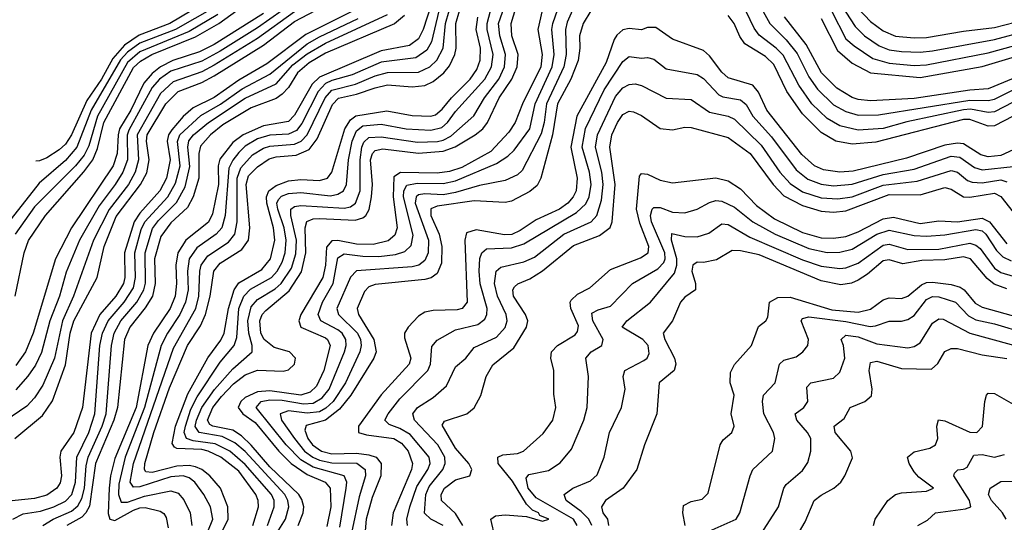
# Model space of a CAD drawing. Header units: inches. Extents: x 884549 to 1028252, y 526810 to 653624.
# Tile 330 of 656: x 892382 to 895562, y 635740 to 637362. Entities that reach past the tile are written whole.
import ezdxf

# ---------------------------------------------------------------- set-up
doc = ezdxf.new("R2010")
doc.units = ezdxf.units.IN
doc.header["$MEASUREMENT"] = 0
doc.layers.add('A8693', color=7, linetype='Continuous')

msp = doc.modelspace()

# ---------------------------------------------------------------- linework, layer by layer
at = {"layer": 'A8693', "color": 5}
for points, elevation in [([(893281.6, 635730), (893297.8, 635770), (893299.6, 635790), (893293.5, 635813.5), (893283.3, 635830), (893190, 635918.5), (893130, 635989.3), (893098.6, 636018.6), (893070, 636037.3), (893006.4, 636050), (892996, 636056), (892988.4, 636070), (893006, 636110), (893033.7, 636146.3), (893073.1, 636186.9), (893110, 636215.4), (893150, 636230.5), (893232.8, 636227.2), (893250, 636231.9), (893269.4, 636250), (893272.4, 636270), (893253.7, 636290), (893204.1, 636304.1), (893171.6, 636330), (893161.3, 636350), (893157.6, 636390), (893165.3, 636410), (893176.8, 636423.2), (893252.9, 636487.1), (893292, 636548), (893306.6, 636610), (893304.6, 636690), (893309.2, 636710.8), (893330, 636719.7), (893350, 636720.8), (893465.6, 636714.4), (893490, 636722.1), (893499.6, 636730), (893510.7, 636749.3), (893518.8, 636790), (893521.5, 636830), (893515.3, 636910), (893521.6, 636930), (893530, 636939.9), (893554.6, 636945.4), (893670, 636931.6), (893750, 636937.4), (893788.5, 636951.5), (893853.3, 636990), (893877.9, 637010), (893892.3, 637030), (893930, 637110), (893971.5, 637170), (893988.4, 637210), (893991.4, 637250), (893971.4, 637310), (893969.1, 637350), (894025.5, 637534.5)], 3620), ([(893203.4, 635690), (893240.6, 635750), (893251.6, 635790), (893248.2, 635810), (893238, 635830), (893110, 635968.9), (893076.7, 635996.7), (893036.4, 636016.4), (892962, 636030), (892949.3, 636049.3), (892953.1, 636070), (892970.1, 636110), (893011.2, 636168.8), (893070, 636235.3), (893132.4, 636290), (893132.9, 636310), (893122.4, 636350), (893118.8, 636390), (893130, 636435.6), (893150, 636458.9), (893206.8, 636493.2), (893226.4, 636510), (893260, 636560), (893273.7, 636606.3), (893276.1, 636650), (893257.7, 636730), (893258.1, 636750), (893270, 636759.3), (893290, 636762.5), (893430, 636753.6), (893450, 636758.4), (893466.1, 636770), (893481.6, 636810), (893481.8, 636910), (893487.3, 636950), (893493.7, 636966.3), (893510, 636981.6), (893550, 636983.9), (893666.8, 636966.8), (893731.6, 636968.4), (893750, 636972.6), (893774.3, 636985.7), (893848.3, 637051.7), (893883.6, 637110), (893929.5, 637170), (893948.1, 637210), (893950.6, 637250), (893932.4, 637310), (893928.5, 637350), (893977.5, 637490)], 3640), ([(894993.7, 637473.7), (895080.2, 637340.2), (895110.5, 637310), (895157.8, 637277.8), (895190, 637264.8), (895230, 637258.9), (895290, 637256.9), (895330, 637261.4), (895530, 637298.2), (895634.2, 637325.8)], 3660), ([(892366.9, 636010), (892455.8, 636084.2), (892488.4, 636131.6), (892530, 636248.6), (892545.5, 636350), (892556.9, 636390), (892632.1, 636530), (892654.7, 636630), (892693.8, 636726.2), (892772.6, 636830), (892792.4, 636867.6), (892800.5, 636910), (892791.4, 636970), (892794, 636990), (892853.9, 637090), (892894.5, 637130), (892970, 637159.5), (893010, 637180.4), (893170, 637280), (893270, 637355.6), (893450, 637451.3)], 3920), ([(892368.1, 636470), (892397, 636610), (892410.9, 636649.1), (892465.2, 636730), (892589.4, 636870.6), (892618.1, 636910), (892633.9, 636946.1), (892654.2, 637030), (892750, 637207.2), (892772.3, 637227.7), (892809.2, 637250), (892950, 637306.5), (893024.8, 637350), (893130, 637425.8)], 4020), ([(893010, 637435.1), (892866.7, 637350), (892768.4, 637311.6), (892720.6, 637279.4), (892683.5, 637236.5), (892646.4, 637170), (892599.1, 637100.9), (892550, 636990.5), (892530, 636960.3), (892510, 636941.4), (892470, 636916.4), (892446.5, 636906.5), (892434.4, 636905)], 4080), ([(893415.5, 635724.5), (893436.9, 635850), (893438.1, 635870), (893430, 635889.9), (893330, 635917.7), (893290, 635941.6), (893242.6, 635990), (893146.1, 636110), (893162.3, 636130), (893190, 636135), (893230, 636133.8), (893298.2, 636121.8), (893330, 636124.2), (893358.5, 636141.5), (893381.4, 636170), (893431.2, 636290), (893436.6, 636310), (893435.2, 636330), (893423.9, 636350), (893410, 636361.2), (893354.5, 636390), (893346, 636410), (893360.5, 636450), (893394.6, 636510), (893410, 636593.3), (893430, 636605.8), (893490, 636598.3), (893542.4, 636597.6), (893595.6, 636604.4), (893626, 636614), (893646.4, 636633.6), (893653.1, 636666.9), (893621.7, 636790), (893622.9, 636810), (893632.4, 636827.6), (893665.3, 636834.7), (893750, 636832.7), (893790, 636841.4), (893922, 636898), (893958.8, 636921.2), (893979, 636941), (894029.7, 637010), (894046.6, 637090), (894101.6, 637210), (894107.7, 637250), (894100.7, 637330), (894103.3, 637350), (894136.4, 637443.6)], 3560), ([(894760.5, 637430), (894804.2, 637350), (894857.2, 637297.2), (894893, 637253), (894930, 637177.2), (894957.9, 637137.9), (895010, 637086.8), (895050, 637065.5), (895090, 637053.7), (895155.1, 637055.1), (895450, 637102.2), (895510, 637101.1), (895530, 637105.6), (895590, 637135.8)], 3560), ([(893010, 637401.3), (892885.8, 637330), (892770, 637285.6), (892730, 637256.7), (892708.1, 637231.9), (892613.2, 637070), (892566.4, 636950), (892530, 636907.1), (892445.5, 636834.5), (892331.2, 636688.8)], 4060), ([(893270, 637419.5), (893150, 637335.4), (893030, 637260.7), (892970, 637228), (892870, 637195.9), (892834, 637170), (892810, 637143.4), (892734.4, 637005.6), (892729, 636989), (892730.1, 636910), (892714.8, 636870), (892690.8, 636830), (892639.2, 636760.8), (892575.6, 636650), (892532.8, 636547.2), (892510.4, 636470), (892479.6, 636390), (892452.3, 636287.7), (892433.2, 636246.8), (892409, 636211), (892370, 636167.3)], 3960), ([(893710.8, 637410), (893685, 637330), (893670, 637300.2), (893641, 637279), (893550, 637260.9), (893350, 637176.8), (893326.7, 637153.3), (893270, 637053.4), (893250, 637033.8), (893170, 637019.4), (893103.9, 636990), (893070, 636965.1), (893028.8, 636911.2), (893023.6, 636890), (893024.6, 636830), (893005.1, 636734.9), (892991.8, 636708.2), (892919, 636650), (892892.5, 636610), (892886.2, 636570), (892888.9, 636510), (892884.5, 636470), (892868.3, 636430), (892814.4, 636350), (892796.3, 636310), (892758.8, 636110), (892690, 635946.1), (892675.2, 635890), (892671, 635850), (892668.1, 635768.1), (892673.8, 635750), (892690, 635745.7), (892750, 635779.5), (892770, 635787), (892787.8, 635787.8), (892836.1, 635776.1), (892847.9, 635767.9), (892855.4, 635755.4), (892861.8, 635721.8)], 3780), ([(894167, 637393), (894150, 637354.1), (894144.6, 637330), (894147.2, 637250), (894139.6, 637210), (894083.4, 637090), (894075.8, 637030), (894066.3, 636993.7), (894005.3, 636874.7), (893990, 636860.7), (893950, 636843.4), (893867.2, 636827.2), (893790, 636803.7), (893750, 636796.9), (893690, 636799.9), (893670, 636796.5), (893662.5, 636790), (893659.6, 636770), (893701.8, 636650), (893701, 636610), (893690, 636584.8), (893671, 636570), (893650, 636564.1), (893470, 636551.8), (893450, 636531.5), (893406.2, 636430), (893412, 636410), (893473.3, 636350), (893482.8, 636330), (893485.4, 636310), (893480.9, 636290), (893434, 636190), (893394.5, 636130), (893371.2, 636108.8), (893350, 636096.9), (893310, 636091.9), (893250, 636100), (893223.8, 636090), (893227.5, 636070), (893269.3, 636010), (893302.3, 635970), (893328.9, 635950), (893350, 635940.6), (893390, 635932.2), (893470.4, 635930.4), (893497.4, 635910), (893499.3, 635890), (893477.9, 635822.1), (893453.9, 635706.1)], 3540), ([(895090, 637397.9), (895130, 637356.1), (895170, 637325.8), (895210, 637308.6), (895270, 637302.8), (895310, 637304.1), (895430, 637324.7), (895530, 637336.3), (895630, 637362.6)], 3680), ([(893459.6, 637390), (893306.3, 637313.7), (893180.8, 637219.2), (893090, 637166.4), (893010, 637111.1), (892942.6, 637077.4), (892910, 637049.8), (892873.2, 637006.8), (892862.8, 636990), (892858, 636970), (892868.1, 636910), (892856.5, 636850), (892835.3, 636810), (892770, 636737.6), (892752.1, 636710), (892721, 636610), (892721.6, 636530), (892717.7, 636510), (892693.2, 636470), (892641.3, 636410), (892613.2, 636350), (892585, 636110), (892557.4, 636030), (892515.5, 635970), (892512.3, 635950), (892517.3, 635890), (892512.7, 635867.3), (892502.3, 635850), (892470, 635828), (892430, 635817.1), (892314.6, 635805.4)], 3880), ([(893270, 637387.5), (893150, 637300.6), (893010, 637214.6), (892970, 637193.8), (892878.3, 637161.7), (892836.6, 637123.4), (892761.1, 636990), (892765.7, 636910), (892755.6, 636870), (892733.6, 636830), (892671.1, 636748.9), (892621, 636650), (892556.3, 636470), (892520.7, 636390), (892494.5, 636270), (892457, 636183), (892430, 636142), (892405.5, 636114.5), (892333.8, 636066.2)], 3940), ([(892360.6, 635750), (892393.1, 635766.9), (892450, 635776.2), (892493, 635790), (892530, 635808.2), (892550.6, 635830), (892562.3, 635870), (892567.2, 635950), (892605, 636030), (892624.4, 636090), (892640.8, 636310), (892649.8, 636350), (892668, 636390), (892719.9, 636450), (892750, 636496.9), (892756.4, 636530), (892754.4, 636610), (892774.9, 636685.1), (892785.9, 636710), (892860.2, 636790), (892885.6, 636834.4), (892900.4, 636890), (892891.6, 636968.4), (892899.4, 636990), (892967.3, 637052.7), (893031.2, 637088.8), (893101, 637139), (893190, 637185.6), (893310, 637283.6), (893350, 637306.9), (893474.9, 637365.1)], 3860), ([(893021.8, 637378.2), (892930, 637323.4), (892770, 637257.6), (892730, 637223.5), (892633.9, 637050), (892605, 636955), (892590, 636924.9), (892562.4, 636890), (892430, 636757.7), (892367.5, 636670)], 4040), ([(893170, 637381.9), (893010, 637281.6), (892962.4, 637257.6), (892877.2, 637230), (892837.2, 637210), (892810, 637188.6), (892782.9, 637157.1), (892741.1, 637070), (892705, 637010), (892699.8, 636990), (892697, 636930), (892684.3, 636890), (892549.4, 636690), (892497.4, 636590), (892425.4, 636350), (892401.3, 636290), (892370, 636246.1)], 3980), ([(892456.9, 635730), (892490.4, 635750), (892550, 635776.2), (892570, 635793), (892583, 635817), (892591.6, 635850), (892597.4, 635922.6), (892603.7, 635950), (892648.6, 636050), (892661.8, 636090), (892678.6, 636310), (892687.7, 636350), (892708.5, 636390), (892760.2, 636450), (892783.2, 636490), (892788.1, 636511.9), (892787.5, 636610), (892811.6, 636688.4), (892830, 636713.4), (892888.5, 636771.5), (892917.1, 636822.9), (892932.1, 636887.9), (892925.1, 636950), (892928.7, 636971.3), (892943.4, 636990), (892992.4, 637030), (893110, 637108.4), (893210, 637155), (893264.3, 637215.7), (893310, 637251.5), (893370, 637285.6), (893570, 637378.7)], 3840), ([(893624.4, 637375.6), (893592.1, 637347.9), (893370, 637253.6), (893316.9, 637223.1), (893279.3, 637190), (893250, 637142.5), (893230, 637121.1), (893210, 637107.6), (893130, 637077.8), (893037.7, 637022.3), (892997.9, 636990), (892966.3, 636953.7), (892960.7, 636930), (892960.6, 636850), (892942.8, 636790), (892923.8, 636756.2), (892870, 636706.4), (892837.6, 636662.4), (892817.9, 636590), (892819.9, 636510), (892810.7, 636470), (892787.9, 636432.1), (892737.6, 636370), (892721.2, 636330), (892698.4, 636110), (892686.5, 636070), (892627.3, 635930), (892607.5, 635792.5), (892596.3, 635770), (892583.3, 635756.7), (892534.2, 635730)], 3820), ([(893735.2, 637390), (893712.3, 637290), (893696.8, 637263.2), (893661.2, 637238.8), (893550, 637224.7), (893456.3, 637183.7), (893390, 637165.9), (893370, 637155.8), (893345.8, 637130), (893293.6, 637026.4), (893276.1, 637003.9), (893250, 636991.9), (893190, 636989), (893150, 636977.2), (893110, 636953.9), (893090, 636933.4), (893070, 636908.8), (893057.1, 636882.9), (893045.6, 636730), (893034.9, 636690), (893016.9, 636670), (892954.4, 636625.6), (892929.1, 636590), (892923.9, 636550), (892926, 636490), (892917.9, 636450), (892899.5, 636410), (892859.4, 636350), (892838.8, 636310), (892785.8, 636110), (892722.4, 635950), (892702.5, 635862.5), (892701.7, 635830), (892710, 635804.8), (892730, 635804.8), (892784.8, 635824.8), (892870, 635841.5), (892894, 635834), (892912.6, 635812.6), (892932.9, 635770), (892938.4, 635730)], 3760), ([(892990.2, 635710), (893005.6, 635750), (892997.9, 635790), (892976.6, 635830), (892947.8, 635870), (892930, 635883.4), (892910.4, 635890.4), (892870, 635887.2), (892770, 635854.2), (892750, 635853.3), (892739, 635870), (892749.5, 635930), (892878.4, 636301.6), (892950.5, 636430), (892960.6, 636470), (892963.6, 636550), (892968.3, 636570), (892990, 636599.5), (893056.1, 636643.9), (893077.2, 636670), (893084.7, 636710), (893084.9, 636850), (893096.3, 636883.7), (893134.2, 636925.8), (893170, 636947.6), (893190, 636953.3), (893270, 636960.6), (893290.8, 636970), (893310.8, 636990), (893368.6, 637110), (893390, 637134.5), (893466.7, 637153.3), (893530, 637180.4), (893570, 637191.8), (893670, 637192.7), (893706.9, 637210), (893729, 637231), (893749.6, 637270.4), (893757.6, 637350), (893769.1, 637390)], 3740), ([(893036.4, 635710), (893055.4, 635750), (893054.6, 635790), (893030.8, 635850), (892995.9, 635890), (892970.1, 635910.1), (892950, 635919.2), (892930, 635923), (892890, 635921.5), (892810, 635900.5), (892790, 635902.6), (892784.9, 635910), (892786.6, 635930), (892815.8, 636030), (892866.3, 636173.7), (892924.6, 636310), (892966.1, 636373.9), (892982.3, 636410), (892997, 636470), (893009, 636550), (893030, 636575.7), (893100.1, 636619.9), (893120.9, 636650), (893125.9, 636690), (893113.7, 636830), (893121.6, 636858.4), (893150, 636887.3), (893187.6, 636912.4), (893210, 636918.8), (893275.1, 636924.9), (893316.6, 636943.4), (893343.1, 636976.9), (893392.2, 637087.8), (893411.3, 637108.7), (893470, 637121.2), (893530, 637142.4), (893570, 637151.1), (893650, 637144.7), (893690, 637149.3), (893717.7, 637162.3), (893751.6, 637190), (893770, 637213.1), (893787.1, 637250), (893791.2, 637270), (893790.8, 637350), (893801.9, 637390)], 3720), ([(893135.6, 635730), (893153.1, 635790), (893152.2, 635810), (893145.2, 635830), (893090, 635904.6), (893032.2, 635950), (892990.7, 635970), (892970, 635975.1), (892890, 635978.3), (892882.1, 635982.1), (892874.2, 635994.2), (892885.8, 636050), (892925.1, 636154.9), (892989.3, 636270.7), (893031.8, 636328.2), (893042.6, 636350), (893056.8, 636430), (893075, 636490), (893090, 636513.1), (893164.1, 636555.9), (893192.6, 636590), (893205.7, 636650), (893201.6, 636690), (893180.4, 636770), (893179.2, 636790), (893186.7, 636810), (893210, 636826.3), (893250, 636841.6), (893290, 636845.7), (893350, 636842.9), (893376.2, 636850), (893390.2, 636869.8), (893432, 637010), (893450, 637038.9), (893468.1, 637051.9), (893567.8, 637067.8), (893650, 637052.4), (893709.5, 637050.5), (893724.7, 637055.3), (893746.9, 637073.1), (893776.5, 637110), (893836.6, 637170), (893858.6, 637201.4), (893869.2, 637230.8), (893869.8, 637270), (893856.7, 637330), (893861.2, 637370)], 3680), ([(893182.4, 635730), (893204, 635790), (893203.5, 635810), (893195.2, 635830), (893110, 635926.6), (893061.2, 635970), (893013.1, 635993.1), (892942.7, 636002.7), (892921.4, 636010), (892913.9, 636030), (892917.8, 636050), (892935, 636105), (892954.9, 636145.1), (893030, 636257.1), (893075.1, 636310), (893083.6, 636336.4), (893090.1, 636429.9), (893106.3, 636470), (893127.7, 636492.3), (893194.9, 636530), (893213.9, 636550), (893230, 636579.1), (893239, 636610), (893242.5, 636650), (893236.4, 636690), (893215.6, 636750), (893212.9, 636770), (893218.1, 636781.9), (893227.5, 636792.5), (893250, 636800.7), (893290, 636804.3), (893386.1, 636793.9), (893410, 636798.5), (893428.1, 636810), (893437.4, 636830), (893443.5, 636910), (893455.5, 636970), (893470, 637003.3), (893490, 637019), (893550, 637025.2), (893630, 637009.6), (893710, 637004.8), (893745.8, 637014.2), (893763.7, 637030), (893790, 637065.3), (893884.7, 637170), (893906.1, 637210), (893910.6, 637250), (893891.8, 637330), (893892.1, 637350), (893902.1, 637390)], 3660), ([(894068.9, 637391.1), (894055.6, 637330), (894069.8, 637250), (894064.8, 637210), (894005.8, 637090), (893982.6, 637030), (893961.5, 636998.5), (893903.1, 636936.9), (893810, 636885.1), (893770, 636872.3), (893730, 636866.1), (893611.8, 636868.2), (893590, 636854.2), (893588.6, 636790), (893601.5, 636690), (893593.9, 636666.1), (893572, 636648), (893523.2, 636636.8), (893470, 636637.5), (893410, 636648.9), (893390, 636648.4), (893372.7, 636627.3), (893369.6, 636570), (893360.8, 636530), (893290.2, 636410), (893283.7, 636390), (893290.4, 636370), (893370, 636335.2), (893376.6, 636330), (893384.4, 636310), (893364.6, 636230), (893340.8, 636179.3), (893320.5, 636159.5), (893290.2, 636149.8), (893190, 636164.3), (893150, 636160.7), (893110, 636142.3), (893096.4, 636130), (893087.6, 636110), (893103.2, 636090), (893142.1, 636062.1), (893219.4, 635970), (893258.9, 635930), (893310, 635894.3), (893368.6, 635870), (893384.4, 635850), (893386.8, 635790), (893373.5, 635726.5)], 3580), ([(894226.1, 637390), (894201.2, 637350), (894189.7, 637310), (894190.9, 637270), (894185.9, 637230), (894162.4, 637170), (894119.1, 637090), (894102.9, 636990), (894065.5, 636850), (894053.4, 636826.6), (894030, 636807.9), (893970, 636776.6), (893950, 636771.5), (893850, 636777.6), (893730, 636759.6), (893710, 636751.2), (893710.2, 636730), (893736.9, 636670), (893745.9, 636630), (893744.2, 636575.8), (893730, 636543.3), (893710.9, 636529.1), (893690, 636523.8), (893530, 636506.9), (893510, 636499.9), (893495.4, 636484.6), (893472.2, 636430), (893475.8, 636410), (893525.6, 636330), (893532.8, 636290), (893525.4, 636270), (893451.9, 636150), (893415.3, 636104.7), (893370, 636069.1), (893307.8, 636052.2), (893303.1, 636036.9), (893313.1, 636010), (893328.1, 635990), (893356.4, 635970), (893390, 635960.5), (893470, 635963.2), (893510, 635957.9), (893533.2, 635950), (893549.9, 635930), (893548.5, 635890), (893520.2, 635819.8), (893501.5, 635750), (893492.8, 635650)], 3520), ([(895590, 637050.7), (895530, 637019.3), (895510, 637018.5), (895450, 637039.5), (895430, 637039.5), (895147.1, 636967.1), (895070, 636959.9), (895017.8, 636970), (894970, 636997.6), (894910, 637057.7), (894859.7, 637130), (894817, 637217), (894790, 637243.3), (894723.8, 637283.8), (894707.8, 637307.8), (894689.7, 637350), (894670, 637375.1)], 3520), ([(895590, 637095.7), (895530, 637064), (895510, 637062.2), (895452.6, 637072.6), (895430, 637070.4), (895247.3, 637032.7), (895170, 637010.3), (895090, 637005.4), (895030, 637019.1), (894990, 637043), (894940.2, 637090), (894897.7, 637150), (894847, 637247), (894825.1, 637270), (894770, 637312.1), (894754.2, 637334.2), (894728.5, 637388.5)], 3540), ([(895590, 637171.7), (895510, 637138.6), (895450, 637134.3), (895270, 637107.3), (895130, 637100.4), (895090, 637104.1), (895070, 637110.6), (895020.6, 637140.6), (894970.9, 637190), (894921.9, 637281.9), (894851.5, 637371.5)], 3580), ([(894970, 637365.9), (895022.8, 637262.8), (895070, 637222), (895129.5, 637190), (895290, 637175.7), (895490, 637210.4), (895630, 637252.2)], 3620), ([(895003.2, 637390), (895050, 637300.4), (895076.9, 637276.9), (895137, 637237), (895190, 637221.2), (895270, 637214), (895310, 637215.9), (895510, 637254.8), (895670, 637298.6)], 3640), ([(895590, 636941.6), (895550, 636923.9), (895510, 636919.1), (895485.7, 636925.7), (895430, 636960.9), (895410, 636963.8), (895370, 636956.6), (895245.4, 636914.6), (895073.4, 636873.4), (895030, 636870.3), (894977.8, 636877.8), (894948.4, 636890), (894907.3, 636927.3), (894794.4, 637070), (894767.7, 637127.7), (894750, 637151), (894670, 637174.1), (894650, 637192.4), (894610, 637245.4), (894590, 637262.8), (894490, 637298.8), (894436.1, 637336.1), (894410, 637336.9), (894390, 637329.6), (894350, 637333.2), (894330, 637328.6), (894310, 637311.7), (894301.7, 637298.3), (894276.2, 637223.8), (894181.4, 637050), (894162.2, 636950), (894182.7, 636850), (894178.8, 636810), (894169.7, 636790), (894152.3, 636770), (894125.3, 636750), (894050, 636716.3), (893998.8, 636681.2), (893970.9, 636669.1), (893947.8, 636667.8), (893856.5, 636683.5), (893825.5, 636674.5), (893819.8, 636650), (893826.9, 636450), (893810.5, 636430), (893794.5, 636425.5), (893716.9, 636423.1), (893690, 636417.6), (893670, 636405.5), (893636.7, 636370), (893624.5, 636350), (893624.3, 636335.7), (893644.9, 636270), (893640.3, 636250), (893550, 636151.2), (893476, 636050), (893476.2, 636030), (893501.9, 636021.9), (893590.8, 636010.8), (893615.6, 635995.6), (893636.4, 635970), (893650.5, 635930), (893647.8, 635910), (893587.8, 635770), (893582.7, 635730)], 3480), ([(893634.5, 635730), (893632.3, 635750), (893641.6, 635790), (893664.7, 635855.3), (893699.7, 635910), (893707.6, 635930), (893704.2, 635950), (893643.2, 636023.2), (893610, 636043.1), (893575.3, 636055.3), (893561.6, 636070), (893571.8, 636090), (893610, 636138.5), (893700.3, 636230), (893709, 636250), (893713.2, 636306.8), (893730, 636327.9), (893790, 636361.3), (893862.1, 636377.9), (893884.1, 636395.9), (893890.9, 636410), (893891.3, 636430), (893869.1, 636509.1), (893865.4, 636550), (893868.6, 636591.4), (893875, 636610), (893890, 636621.9), (893970, 636626), (894010, 636638.4), (894180.7, 636739.3), (894210, 636767.2), (894220.8, 636790), (894227.4, 636830), (894222.7, 636870), (894199, 636950), (894209.8, 637010.2), (894270, 637135.1), (894330, 637227.3), (894350, 637242.8), (894390, 637237.6), (894410, 637239.8), (894430, 637234), (894470, 637202.8), (894570, 637184.9), (894590, 637172), (894639.7, 637119.7), (894653.2, 637113.2), (894710, 637103.5), (894728.4, 637088.4), (894750.1, 637050), (894810, 636984), (894890, 636876.8), (894927.4, 636847.4), (894970, 636831.5), (895010, 636826.2), (895070, 636831.5), (895170, 636862.6), (895270, 636879.9), (895390, 636921.5), (895418.2, 636918.2), (895465, 636885), (895490, 636877.6), (895590, 636887.9)], 3460), ([(893749.9, 635730), (893710, 635750.4), (893689.7, 635769.7), (893693.6, 635830), (893704.7, 635855.3), (893749.1, 635910), (893755.9, 635930), (893755, 635950), (893732, 635990), (893657.4, 636070), (893651.8, 636090), (893666.8, 636110), (893717.8, 636142.2), (893759.9, 636180.1), (893790, 636241.1), (893822.4, 636270), (893850, 636303.8), (893922.3, 636337.7), (893950, 636368.9), (893955.9, 636390), (893953.4, 636410), (893925.6, 636470), (893915.9, 636510), (893920.7, 636550), (893936.4, 636563.6), (894010, 636580.7), (894045, 636595), (894139.2, 636670), (894227.3, 636710), (894245.5, 636730), (894260.6, 636779.4), (894266.7, 636830), (894262.3, 636870), (894241.8, 636950), (894247.9, 636990), (894305.8, 637114.2), (894330, 637141.8), (894350, 637152.8), (894370, 637154.3), (894390, 637149.7), (894470, 637108.6), (894550, 637104.3), (894610, 637063.2), (894670, 637050.1), (894690, 637040.6), (894777, 636957), (894836.5, 636870), (894870, 636832.7), (894910, 636806.6), (894970, 636787.2), (895023.7, 636783.7), (895070, 636790), (895170, 636827.3), (895279.7, 636840.3), (895390, 636875.6), (895410, 636869.7), (895443.2, 636843.2), (895457.4, 636837.4), (895490, 636835.7), (895550, 636844.6), (895570, 636838.4)], 3440), ([(893813.2, 635730), (893790, 635767.9), (893744.3, 635810), (893743.3, 635830), (893754.2, 635850), (893790, 635876.8), (893836.2, 635890), (893842.7, 635910), (893833, 635930), (893790, 635978.9), (893746.8, 636053.2), (893753.8, 636066.2), (893825.7, 636090), (893850, 636109.2), (893871.3, 636148.7), (893888.4, 636210), (893910, 636247.8), (893977.4, 636302.6), (894018.6, 636370), (894022.9, 636390), (894015.2, 636410), (893976.9, 636470), (893974.4, 636490), (893980.2, 636499.8), (893990.6, 636509.4), (894030, 636525.1), (894070, 636551.2), (894170, 636633.6), (894254.4, 636665.6), (894288.8, 636691.2), (894295.3, 636710), (894305, 636830), (894288.1, 636950), (894294.3, 636990), (894312.7, 637030), (894330, 637055.9), (894350, 637066.2), (894364.4, 637064.4), (894390, 637052.3), (894450, 637010.6), (894490, 637006.6), (894530, 637014.9), (894550, 637013.8), (894670, 636981.4), (894740.9, 636930), (894814.9, 636830), (894850, 636793.9), (894910, 636761.8), (894970, 636743.5), (895010, 636740.3), (895050, 636744.8), (895190, 636797.9), (895290, 636796.2), (895370, 636819.9), (895390, 636814.6), (895430.3, 636790.3), (895450, 636789.2), (895530, 636802.1), (895550, 636791.7), (895590, 636740.8)], 3420), ([(893917.4, 635690), (893904, 635750), (893919, 635761), (893950, 635764.6), (894019.2, 635759.2), (894070, 635743.8), (894090.6, 635750), (894061.4, 635761.4), (894057.5, 635770), (894038.6, 635778.6), (894018.8, 635798.8), (893973.1, 635873.1), (893927.6, 635930), (893925.9, 635950), (893942.1, 635957.9), (893990, 635962), (894008.8, 635970), (894073, 636027), (894104, 636070), (894113.5, 636110), (894107, 636153), (894107, 636230), (894097.3, 636270), (894099.1, 636290), (894118.5, 636310), (894175.5, 636344.5), (894183.9, 636356.1), (894186.5, 636373.5), (894161.7, 636430), (894159.3, 636450), (894163, 636457), (894183.9, 636476.1), (894223, 636497), (894290, 636555.6), (894386.6, 636593.4), (894411.7, 636610), (894414, 636630), (894384.7, 636704.7), (894373.8, 636750), (894383.5, 636856.5), (894390, 636866), (894410, 636863.4), (894450, 636843.6), (894490, 636835.2), (894630, 636851.1), (894670, 636842.1), (894710, 636815.5), (894761.8, 636761.8), (894819.1, 636719.1), (894910, 636675.4), (894970, 636658.1), (895010, 636657), (895050, 636662.5), (895090, 636677.3), (895170, 636719.1), (895204.1, 636724.1), (895290, 636704.5), (895350, 636712.8), (895410, 636710), (895490, 636721.3), (895514.1, 636710), (895570, 636638.6)], 3380), ([(894182.1, 635730), (894171, 635750), (894050, 635818.4), (894024.2, 635850), (894017.8, 635882.2), (894026.1, 635893.9), (894090, 635907.1), (894128, 635932), (894163.8, 635976.2), (894204, 636070), (894214.6, 636110), (894219.4, 636210), (894209.9, 636270), (894227.3, 636290), (894262.3, 636310), (894266.8, 636330), (894232.5, 636390), (894230, 636414.3), (894250, 636425.7), (894290, 636437.1), (894360.5, 636510), (894442.5, 636557.5), (894461.8, 636578.2), (894466.8, 636590), (894465.7, 636610), (894422.7, 636710), (894418.7, 636730), (894424.5, 636750), (894430, 636755.8), (894450, 636756.2), (894490, 636741.2), (894530, 636738.7), (894570, 636750.1), (894610, 636772.4), (894630, 636777.9), (894650, 636776.6), (894690, 636757), (894749.9, 636709.9), (894821.3, 636670), (894930, 636623.1), (894990, 636610.5), (895030, 636611.6), (895070, 636620.9), (895150, 636669.8), (895190, 636682.6), (895270, 636665.6), (895310, 636663.8), (895370, 636667.1), (895470, 636684.5), (895490, 636680), (895501.9, 636670), (895536.7, 636616.7), (895556.5, 636596.5), (895584.2, 636584.2)], 3360), ([(894230, 635730), (894220.2, 635750), (894195, 635775), (894146.8, 635810), (894140.6, 635830), (894168, 635850), (894225.9, 635874.1), (894246.8, 635893.2), (894269.9, 635950), (894286.6, 636030), (894325.8, 636110), (894337.2, 636170), (894331.1, 636210), (894335.9, 636230), (894397.5, 636262.5), (894408, 636270), (894415.1, 636284.9), (894411.3, 636310), (894394.7, 636330), (894327.3, 636370), (894343, 636390), (894419, 636450), (894496.6, 636543.4), (894504.1, 636570), (894504.3, 636590), (894487.3, 636650), (894488.5, 636671.5), (894530, 636661.9), (894570, 636660.7), (894607.4, 636672.6), (894650, 636703), (894670, 636700.8), (894740.1, 636660.1), (894910, 636586.6), (894970, 636566.3), (895030, 636559.1), (895050, 636561.6), (895090, 636575.9), (895170, 636634.1), (895190, 636637.6), (895250, 636620.7), (895350, 636620.8), (895450, 636641.1), (895470, 636634.7), (895483.5, 636623.5), (895530, 636559.8), (895550, 636545.8), (895590, 636534.4)], 3340), ([(895570, 636493.5), (895528.7, 636508.7), (895506.7, 636526.7), (895452.7, 636590), (895430, 636597.1), (895370, 636586.5), (895295.5, 636584.5), (895234.2, 636574.2), (895190, 636587.2), (895170, 636583.8), (895119.7, 636540.3), (895090, 636521.2), (895068.2, 636511.8), (895033.4, 636506.6), (894970, 636519.6), (894770, 636603.5), (894710, 636616.2), (894683.3, 636616.7), (894632.7, 636587.3), (894590, 636578.4), (894570, 636579.1), (894555.8, 636570), (894552.3, 636550), (894564.3, 636510), (894564.8, 636490), (894530, 636466.7), (894516.2, 636450), (894490.4, 636389.6), (894460.5, 636350), (894465.5, 636330), (894496.6, 636270), (894500.7, 636250), (894495.4, 636230), (894447, 636190), (894439.3, 636090), (894399.3, 635990), (894374.9, 635910), (894330.9, 635850), (894274.1, 635810), (894260.5, 635790), (894265.6, 635770), (894280.1, 635750), (894283.5, 635730)], 3320), ([(894531.6, 635730), (894523.4, 635770), (894526, 635794), (894550, 635806.7), (894585.5, 635814.5), (894605.7, 635834.3), (894644.3, 635990), (894653.5, 636006.5), (894681.4, 636030), (894689.1, 636050), (894679.1, 636090), (894689.4, 636150), (894676.6, 636190), (894677.1, 636222.9), (894690.9, 636249.1), (894744.9, 636310), (894768.2, 636371.8), (894791.7, 636390), (894798.4, 636401.6), (894803.2, 636450), (894830, 636465.1), (894870, 636465.9), (895005.2, 636425.2), (895090, 636417.7), (895130, 636428), (895170, 636457.8), (895190, 636464.5), (895230, 636462.2), (895250, 636469.7), (895293.8, 636506.2), (895310, 636513.5), (895330, 636514.9), (895390, 636507.5), (895418.7, 636498.7), (895432.1, 636490), (895467.5, 636447.5), (895490, 636433.8), (895610, 636400.5)], 3280), ([(894608.6, 635711.4), (894695.9, 635750), (894707.2, 635770), (894740.5, 635890), (894749.9, 635910), (894813.6, 635970), (894820.5, 636010), (894816, 636030), (894785.6, 636090), (894780.9, 636130), (894783.6, 636150), (894822, 636190), (894835.2, 636250), (894850, 636262.8), (894890, 636274.2), (894910.8, 636290), (894927.1, 636310), (894929.2, 636330), (894905.5, 636390), (894910, 636398), (894930, 636402.8), (895050, 636388.1), (895128.2, 636371.8), (895145.9, 636374.1), (895190, 636388.9), (895230, 636388.8), (895250, 636394.2), (895270, 636407.8), (895310, 636459.4), (895330, 636468.5), (895350, 636467.8), (895404.5, 636450), (895446.3, 636406.3), (895470, 636393.3), (895530, 636380.9), (895630, 636350.5)], 3260), ([(894776.9, 635703.1), (894832.3, 635790), (894849.9, 635850), (894857.7, 635862.3), (894910, 635906.6), (894927.4, 635932.6), (894937.1, 635970), (894936.8, 636010), (894926, 636030), (894891.2, 636070), (894886.4, 636090), (894913.8, 636110), (894927.3, 636130), (894924.1, 636175.9), (894936.9, 636190), (895010, 636205), (895030, 636224.4), (895046.8, 636270), (895042.6, 636310), (895035.2, 636330), (895050, 636344.3), (895090, 636338.8), (895150, 636315.7), (895250, 636303.3), (895270, 636307.4), (895290, 636319.5), (895330, 636382.7), (895350, 636396.3), (895364.7, 636395.3), (895450, 636350.8), (895650, 636294.9)], 3240), ([(894899.9, 635710), (894918.2, 635741.8), (894947.3, 635810), (894970, 635827.7), (895011.6, 635850), (895033.3, 635870), (895046.5, 635890), (895071.5, 635948.5), (895065.6, 635970), (895015.6, 636030), (895012, 636050), (895044.6, 636075.4), (895063.5, 636110), (895111, 636130), (895132.3, 636147.7), (895135.3, 636170), (895125.2, 636230), (895130, 636255.9), (895150, 636259.9), (895230, 636236.7), (895326.4, 636233.6), (895347.2, 636252.8), (895370, 636291.4), (895390, 636300.3), (895410, 636301.3), (895490, 636280.6), (895570, 636269)], 3220), ([(895139.4, 635730), (895144.5, 635750), (895186, 635810), (895210, 635829.2), (895230, 635835.3), (895310, 635840.1), (895332.5, 635850), (895285.5, 635885.5), (895270, 635903), (895254.1, 635930), (895249.4, 635950), (895270, 635967.3), (895321.3, 635978.7), (895339.5, 635990), (895346.5, 636010), (895344.2, 636050), (895349.5, 636070.5), (895370, 636067), (895450, 636030.9), (895472.4, 636030), (895491, 636049), (895499, 636130), (895503.8, 636150), (895510, 636156.6), (895530, 636156), (895590, 636120.9)], 3180), ([(895282.9, 635730), (895313.2, 635746.8), (895339.7, 635770), (895436.4, 635783.6), (895453, 635790), (895449.4, 635810), (895398.9, 635890), (895401.1, 635898.9), (895411.1, 635908.9), (895430, 635911.6), (895441.6, 635918.4), (895463, 635957), (895490, 635958.6), (895530, 635949.7), (895561.7, 635958.3)], 3160), ([(895567.6, 635750), (895555.4, 635770), (895519.9, 635810), (895510.7, 635830), (895515.9, 635850), (895550, 635871.5), (895625.8, 635874.2)], 3140)]:
    msp.add_lwpolyline(points, dxfattribs=dict(at, elevation=elevation))

doc.saveas('drawing.dxf')
